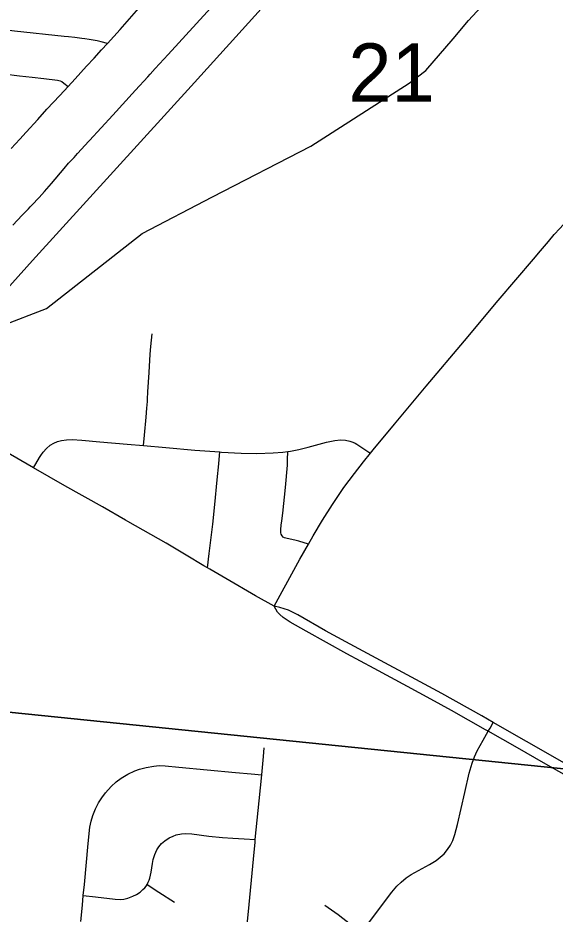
# Model space of a CAD drawing. Extents: x -1.4 to 35.4, y 0 to 22.
# Drawn here: x 29.128 to 29.515, y 17.38 to 18.026 of the extents above; entities that cross this region are included whole.
import ezdxf

# ---------------------------------------------------------------- set-up
doc = ezdxf.new("R2010")
doc.units = 0
for name, color, linetype in [('GM_X_City_Street', 7, 'Continuous'), ('GM_X_County_Road', 7, 'Continuous'), ('GM_X_Minor_River', 7, 'Continuous'), ('GM_X_Rail_Line', 7, 'Continuous'), ('GM_X_Section', 7, 'Continuous'), ('GM_X_Section_Text', 7, 'Continuous'), ('GM_X_State_Route', 7, 'Continuous')]:
    doc.layers.add(name, color=color, linetype=linetype)

msp = doc.modelspace()

# ---------------------------------------------------------------- linework, layer by layer
at = {"layer": 'GM_X_City_Street'}
for points in [[(29.12468, 17.87681), (29.13138, 17.88383), (29.13602, 17.88852), (29.13721, 17.88982), (29.1384, 17.89109), (29.1436, 17.8966), (29.14754, 17.90102), (29.15248, 17.90682), (29.1551, 17.90994), (29.1589, 17.91434), (29.16168, 17.91754), (29.16481, 17.92135), (29.16878, 17.92556), (29.1712, 17.92823), (29.1795, 17.93731), (29.17988, 17.93781), (29.19666, 17.95605), (29.21296, 17.97398), (29.2218, 17.98356), (29.22348, 17.98538), (29.22727, 17.98949), (29.23651, 17.99956), (29.25707, 18.02201), (29.29294, 18.06161)], [(29.12339, 17.93183), (29.12978, 17.93858), (29.13431, 17.94368), (29.14267, 17.95286), (29.14921, 17.96033), (29.1586, 17.97024), (29.16449, 17.97657), (29.1696, 17.98207), (29.17776, 17.99118), (29.18313, 17.99713), (29.18861, 18.00297), (29.19281, 18.00757), (29.20201, 18.01765), (29.21718, 18.03495)], [(29.19281, 18.00757), (29.18824, 18.0089), (29.18544, 18.00956), (29.18264, 18.0101), (29.17975, 18.01056), (29.17659, 18.01092), (29.17431, 18.01125), (29.16927, 18.01182), (29.16468, 18.01231), (29.16171, 18.01264), (29.12579, 18.01643), (29.11981, 18.01713), (29.11047, 18.01822), (29.08589, 18.02074), (29.08101, 18.02124), (29.06237, 18.02316), (29.05843, 18.02374), (29.05282, 18.02433), (29.04858, 18.02483), (29.04549, 18.02533), (29.04198, 18.02612)], [(29.1182, 17.98564), (29.12957, 17.98431), (29.13853, 17.98331), (29.14692, 17.98243), (29.15682, 17.98123), (29.15881, 17.98077), (29.15999, 17.98023), (29.16144, 17.97905), (29.16449, 17.97657)], [(29.21885, 17.71784), (29.21953, 17.72535), (29.22069, 17.73825), (29.22122, 17.7449), (29.22154, 17.74955), (29.22164, 17.7513), (29.222, 17.75661), (29.22275, 17.77061), (29.22361, 17.78369), (29.22402, 17.78934), (29.22492, 17.79844)], [(29.13957, 17.70191), (29.14383, 17.70923), (29.14473, 17.71077), (29.14651, 17.71312), (29.14895, 17.71577), (29.15163, 17.71806), (29.15416, 17.71961), (29.15687, 17.72082), (29.15971, 17.72161), (29.16325, 17.72213), (29.16748, 17.72223), (29.17426, 17.72185), (29.18723, 17.72062), (29.20695, 17.71884), (29.21885, 17.71784), (29.23475, 17.71651), (29.25573, 17.71464), (29.27381, 17.71327), (29.27488, 17.71319), (29.28915, 17.71244), (29.30036, 17.71222), (29.31219, 17.71265), (29.31904, 17.71314), (29.32271, 17.71363), (29.32461, 17.71389), (29.33076, 17.71506), (29.33744, 17.71665), (29.35065, 17.72026), (29.35659, 17.72164), (29.36077, 17.72195), (29.36435, 17.72167), (29.36729, 17.72108), (29.36959, 17.72035), (29.37124, 17.71955), (29.37251, 17.7188), (29.38111, 17.71305), (29.38222, 17.7123)], [(29.2648, 17.62981), (29.26611, 17.64005), (29.26686, 17.6459), (29.26864, 17.66131), (29.27022, 17.67553), (29.27186, 17.69317), (29.27301, 17.70464), (29.2733, 17.70773), (29.27381, 17.71327)], [(29.3376, 17.64676), (29.33062, 17.64895), (29.32787, 17.64961), (29.32221, 17.65089), (29.32041, 17.65137), (29.31935, 17.65199), (29.31855, 17.65292), (29.31799, 17.65397), (29.31766, 17.65511), (29.3176, 17.65633), (29.31766, 17.65752), (29.31802, 17.66058), (29.31844, 17.66364), (29.31902, 17.66919), (29.32101, 17.68773), (29.32252, 17.7038), (29.32259, 17.70752), (29.32271, 17.71363)], [(29.3759, 17.36693), (29.3977, 17.39616), (29.40124, 17.4004), (29.40426, 17.40341), (29.40799, 17.40652), (29.41156, 17.40885), (29.42466, 17.41597), (29.42951, 17.41891), (29.43256, 17.4212), (29.43537, 17.42381), (29.43784, 17.42675), (29.43992, 17.42999), (29.44159, 17.43343), (29.44307, 17.43762), (29.44503, 17.44488), (29.45018, 17.46797), (29.45346, 17.48184), (29.4555, 17.48896), (29.45715, 17.49358), (29.45918, 17.49802), (29.46347, 17.50551), (29.46714, 17.51198), (29.46843, 17.51425), (29.47068, 17.51839)], [(29.29055, 17.34521), (29.29442, 17.38221), (29.298, 17.41986), (29.29914, 17.43222), (29.2993, 17.43412), (29.30217, 17.46184), (29.30396, 17.48053), (29.30524, 17.49396), (29.3058, 17.50013)], [(29.17367, 17.37498), (29.17473, 17.38673), (29.17543, 17.39369), (29.17621, 17.40156), (29.17902, 17.43126), (29.18021, 17.443), (29.18104, 17.44727), (29.18226, 17.45144), (29.18412, 17.45605), (29.18638, 17.46047), (29.1887, 17.46415), (29.19136, 17.46759), (29.19553, 17.47219), (29.19918, 17.47557), (29.20267, 17.47816), (29.20748, 17.48102), (29.21251, 17.48345), (29.21599, 17.48476), (29.2208, 17.48601), (29.22632, 17.48698), (29.23002, 17.48726), (29.23437, 17.48713), (29.24427, 17.48627), (29.28508, 17.48226), (29.29621, 17.48124), (29.30396, 17.48053)], [(29.17543, 17.39369), (29.18411, 17.39268), (29.1983, 17.39104), (29.20202, 17.39088), (29.20449, 17.39111), (29.20751, 17.39181), (29.21101, 17.39309), (29.2138, 17.39445), (29.21637, 17.39618), (29.2184, 17.39793), (29.21962, 17.39919), (29.22059, 17.40032), (29.22139, 17.40166), (29.22216, 17.4032), (29.22281, 17.40473), (29.22328, 17.40629), (29.22423, 17.41052), (29.2252, 17.41666), (29.22583, 17.41969), (29.22694, 17.42324), (29.22845, 17.42664), (29.22979, 17.42874), (29.23186, 17.43104), (29.23419, 17.43309), (29.23729, 17.43517), (29.24007, 17.43655), (29.2424, 17.43736), (29.24606, 17.43807), (29.24916, 17.43826), (29.25349, 17.43802), (29.26582, 17.43645), (29.2757, 17.43538), (29.28313, 17.43494), (29.29124, 17.4346), (29.2993, 17.43412)], [(29.22139, 17.40166), (29.22989, 17.39614), (29.2412, 17.38899)], [(29.34933, 17.38678), (29.35902, 17.3799), (29.36795, 17.37304), (29.3759, 17.36693)]]:
    msp.add_lwpolyline(points, dxfattribs=at)
at = {"layer": 'GM_X_County_Road'}
msp.add_line((29.31278, 17.60209), (29.3286, 17.63074), dxfattribs=at)
for points in [[(29.38222, 17.7123), (29.38417, 17.71473), (29.39954, 17.73328), (29.42231, 17.76057), (29.44997, 17.79333), (29.47423, 17.82246), (29.49958, 17.85229), (29.5047, 17.85827), (29.51046, 17.86504), (29.51462, 17.86992), (29.51861, 17.87438), (29.52319, 17.87935), (29.52639, 17.88265)], [(29.3376, 17.64676), (29.34101, 17.6528), (29.34759, 17.66406), (29.35487, 17.67549), (29.36313, 17.68757), (29.37069, 17.69768), (29.37718, 17.70607), (29.38222, 17.7123)], [(29.3286, 17.63074), (29.33148, 17.63594), (29.3376, 17.64676)]]:
    msp.add_lwpolyline(points, dxfattribs=at)
at = {"layer": 'GM_X_Minor_River'}
msp.add_lwpolyline([(28.60384, 17.97018), (28.66983, 17.95062), (28.69028, 17.94906), (28.7362, 17.93104), (28.74751, 17.9274), (28.78169, 17.91037), (28.87836, 17.85067), (28.91451, 17.83741), (28.94961, 17.82834), (29.04684, 17.81536), (29.09438, 17.80262), (29.11641, 17.80407), (29.14891, 17.81671), (29.2179, 17.87078), (29.2685, 17.89711), (29.33942, 17.93366), (29.41013, 17.97896), (29.42207, 17.98821), (29.44187, 18.01098), (29.45276, 18.02405), (29.48649, 18.06059), (29.5541, 18.15949)], dxfattribs=at)
at = {"layer": 'GM_X_Rail_Line'}
msp.add_lwpolyline([(27.68085, 16.24056), (27.87726, 16.4568), (28.06656, 16.6664), (28.25655, 16.87667), (28.5102, 17.1567), (28.78237, 17.45601), (28.95193, 17.64453), (29.0644, 17.76844), (29.13889, 17.85121), (29.2555, 17.9795), (29.39499, 18.13384), (29.77285, 18.55121), (29.9357, 18.73013), (30.48463, 19.33646), (30.56259, 19.42284)], dxfattribs=at)
at = {"layer": 'GM_X_Section'}
for points in [[(28.88159, 18.55344), (29.90725, 18.45063), (29.80136, 17.45639), (28.78293, 17.56035)], [(29.80136, 17.45639), (29.69751, 16.45047), (28.69084, 16.55237), (28.78293, 17.56035)]]:
    msp.add_lwpolyline(points, close=True, dxfattribs=at)
at = {"layer": 'GM_X_State_Route'}
for points in [[(29.20586, 17.66418), (29.18924, 17.67362), (29.16216, 17.68888), (29.13957, 17.70191), (29.13039, 17.7072), (29.10667, 17.72084), (29.09099, 17.73001)], [(29.26223, 17.63132), (29.24941, 17.63888), (29.23513, 17.64747), (29.20761, 17.66319), (29.20586, 17.66418)], [(29.26656, 17.62877), (29.2648, 17.62981), (29.26223, 17.63132)], [(29.31278, 17.60209), (29.29955, 17.60955), (29.27801, 17.62202), (29.26656, 17.62877)], [(29.55289, 17.46822), (29.54758, 17.47213), (29.54214, 17.47626), (29.53481, 17.48111), (29.5299, 17.48439), (29.51862, 17.49107), (29.47068, 17.51839), (29.4624, 17.52312), (29.43357, 17.53915), (29.36458, 17.57637), (29.34989, 17.58448), (29.32998, 17.59581), (29.32312, 17.59918), (29.32019, 17.60028), (29.31694, 17.60123), (29.31278, 17.60209)], [(29.55289, 17.46822), (29.5432, 17.47118), (29.53599, 17.47378), (29.53304, 17.47496), (29.52899, 17.47677), (29.5069, 17.48916), (29.48811, 17.50008), (29.46714, 17.51198), (29.46519, 17.51309), (29.44057, 17.52707), (29.42584, 17.53511), (29.40892, 17.54429), (29.38486, 17.55725), (29.36521, 17.56789), (29.33585, 17.58407), (29.32449, 17.59061), (29.31939, 17.59406), (29.31694, 17.59612), (29.31541, 17.59775), (29.31278, 17.60209)]]:
    msp.add_lwpolyline(points, dxfattribs=at)

# ---------------------------------------------------------------- texts
at = {"layer": 'GM_X_Section_Text'}
msp.add_text('21', height=0.041856, rotation=0.00001, dxfattribs=at).set_placement((29.3663, 17.96578))

doc.saveas('drawing.dxf')
